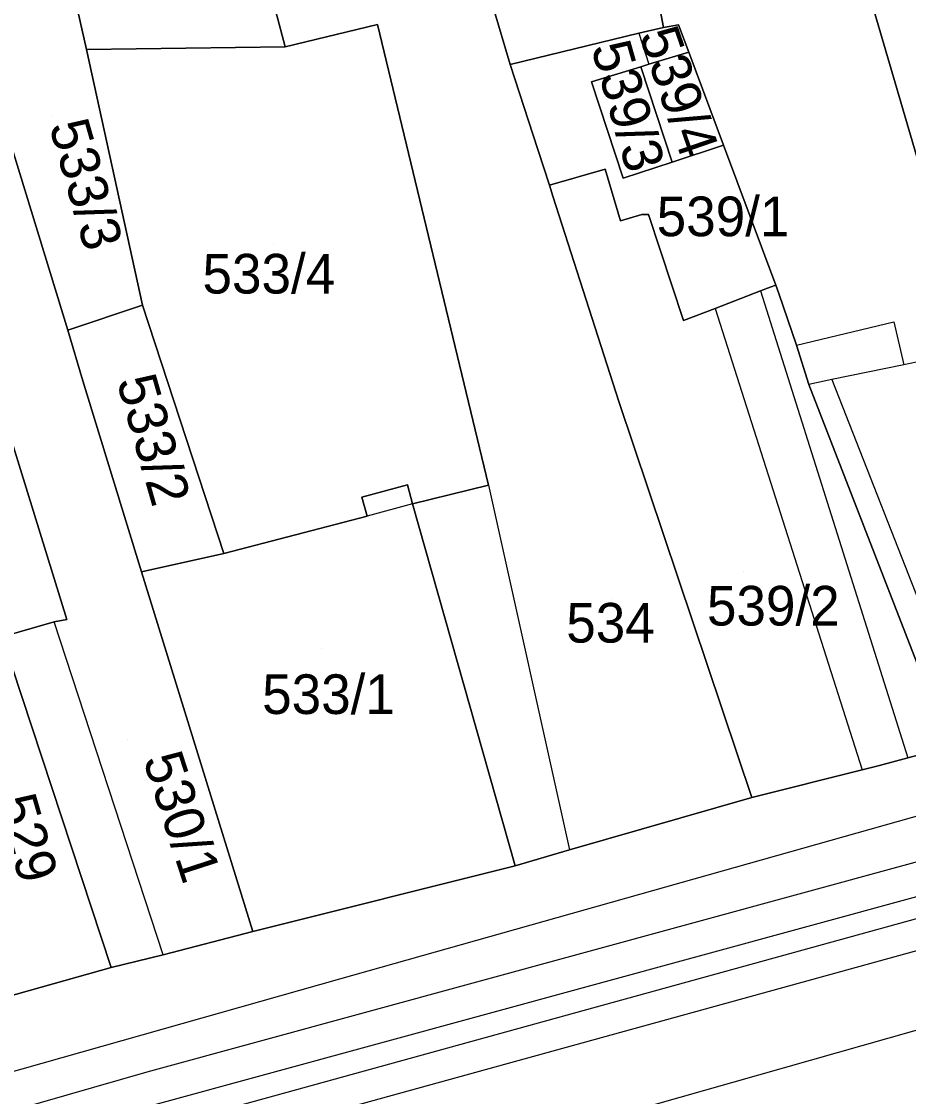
# Model space of a CAD drawing. Extents: x -263423 to -261326, y -1240067 to -1237864.
# Drawn here: x -263033.7 to -262989, y -1239657.6 to -1239603.4 of the extents above; entities that cross this region are included whole.
import ezdxf

# ---------------------------------------------------------------- set-up
doc = ezdxf.new("R2010")
doc.units = 0
for name, color, linetype in [('body_kn', 7, 'Continuous'), ('kladpar_druhypozemkov', 7, 'Continuous'), ('kladpar_hranice', 7, 'Continuous'), ('kladpar_parcelnecisla', 7, 'Continuous'), ('kladpar_plochy', 7, 'Continuous'), ('tarchy_linie', 7, 'Continuous'), ('zappar_hrandruhpozemk', 7, 'Continuous')]:
    doc.layers.add(name, color=color, linetype=linetype)

msp = doc.modelspace()

# ---------------------------------------------------------------- linework, layer by layer
at = {"layer": 'body_kn'}
for p, q in [((-263015.74, -1239603.6), (-263015.74, -1239603.6)), ((-263001.32, -1239603.74), (-263001.32, -1239603.74)), ((-263000.56, -1239603.62), (-263000.56, -1239603.62)), ((-263002.57, -1239604.04), (-263002.57, -1239604.04)), ((-263002.57, -1239604.04), (-263002.57, -1239604.04)), ((-263030.41, -1239604.86), (-263030.41, -1239604.86)), ((-263020.4, -1239604.72), (-263020.4, -1239604.72)), ((-263020.4, -1239604.72), (-263020.4, -1239604.72)), ((-263000.05, -1239604.99), (-263000.05, -1239604.99)), ((-263009.05, -1239605.61), (-263009.05, -1239605.61)), ((-263002.47, -1239605.73), (-263002.47, -1239605.73)), ((-263002.06, -1239605.6), (-263002.06, -1239605.6)), ((-263002.06, -1239605.6), (-263002.06, -1239605.6)), ((-263004.96, -1239606.48), (-263004.96, -1239606.48)), ((-263004.96, -1239606.48), (-263004.96, -1239606.48)), ((-262998.98, -1239607.83), (-262998.98, -1239607.83)), ((-262998.29, -1239609.68), (-262998.29, -1239609.68)), ((-263007.66, -1239609.89), (-263007.66, -1239609.89)), ((-263007.66, -1239609.89), (-263007.66, -1239609.89)), ((-263004.26, -1239610.89), (-263004.26, -1239610.89)), ((-263000.89, -1239610.54), (-263000.89, -1239610.54)), ((-263003.35, -1239611.35), (-263003.35, -1239611.35)), ((-263007.08, -1239611.7), (-263007.08, -1239611.7)), ((-263007.08, -1239611.7), (-263007.08, -1239611.7)), ((-263006.9, -1239612.25), (-263006.9, -1239612.25)), ((-263003.49, -1239613.5), (-263003.49, -1239613.5)), ((-263002.41, -1239613.18), (-263002.41, -1239613.18)), ((-263002.08, -1239613.18), (-263002.08, -1239613.18)), ((-262995.94, -1239616.84), (-262995.94, -1239616.84)), ((-262995.66, -1239616.73), (-262995.66, -1239616.73)), ((-262996.44, -1239617.03), (-262996.44, -1239617.03)), ((-262996.44, -1239617.03), (-262996.44, -1239617.03)), ((-262995.5, -1239617.15), (-262995.5, -1239617.15)), ((-263027.59, -1239617.75), (-263027.59, -1239617.75)), ((-263027.59, -1239617.75), (-263027.59, -1239617.75)), ((-262998.72, -1239617.91), (-262998.72, -1239617.91)), ((-262998.72, -1239617.91), (-262998.72, -1239617.91)), ((-263031.36, -1239619.01), (-263031.36, -1239619.01)), ((-263000.31, -1239618.52), (-263000.31, -1239618.52)), ((-262989.71, -1239618.59), (-262989.71, -1239618.59)), ((-262994.62, -1239619.77), (-262994.62, -1239619.77)), ((-262994.62, -1239619.77), (-262994.62, -1239619.77)), ((-262989.2, -1239620.76), (-262989.2, -1239620.76)), ((-263030.6, -1239621.56), (-263030.6, -1239621.56)), ((-263030.6, -1239621.56), (-263030.6, -1239621.56)), ((-262993.99, -1239621.75), (-262993.99, -1239621.75)), ((-262992.84, -1239621.5), (-262992.84, -1239621.5)), ((-263003.56, -1239622.66), (-263003.56, -1239622.66)), ((-263014.23, -1239626.81), (-263014.23, -1239626.81)), ((-263010.14, -1239626.83), (-263010.14, -1239626.83)), ((-263010.14, -1239626.83), (-263010.14, -1239626.83)), ((-263016.53, -1239627.43), (-263016.53, -1239627.43)), ((-263013.98, -1239627.76), (-263013.98, -1239627.76)), ((-263013.98, -1239627.76), (-263013.98, -1239627.76)), ((-263016.27, -1239628.39), (-263016.27, -1239628.39)), ((-263016.27, -1239628.39), (-263016.27, -1239628.39)), ((-263023.49, -1239630.26), (-263023.49, -1239630.26)), ((-263027.64, -1239631.2), (-263027.64, -1239631.2)), ((-263031.41, -1239633.6), (-263031.41, -1239633.6)), ((-263031.41, -1239633.6), (-263031.41, -1239633.6)), ((-263032.05, -1239633.72), (-263032.05, -1239633.72)), ((-262989.01, -1239640.57), (-262989.01, -1239640.57)), ((-262991.31, -1239641.17), (-262991.31, -1239641.17)), ((-262990.43, -1239640.95), (-262990.43, -1239640.95)), ((-262996.87, -1239642.57), (-262996.87, -1239642.57)), ((-262996.87, -1239642.57), (-262996.87, -1239642.57)), ((-262989.48, -1239643.76), (-262989.48, -1239643.76)), ((-263006.07, -1239645.2), (-263006.07, -1239645.2)), ((-263008.81, -1239646.02), (-263008.81, -1239646.02)), ((-263022.03, -1239649.33), (-263022.03, -1239649.33)), ((-263026.56, -1239650.51), (-263026.56, -1239650.51)), ((-263026.56, -1239650.51), (-263026.56, -1239650.51)), ((-263029.18, -1239651.14), (-263029.18, -1239651.14)), ((-263017.64, -1239651.71), (-263017.64, -1239651.71)), ((-263027.36, -1239656.4), (-263027.36, -1239656.4))]:
    msp.add_line(p, q, dxfattribs=at)
at = {"layer": 'kladpar_druhypozemkov'}
for p, q in [((-262999.4, -1239607.46), (-262999.4, -1239607.46)), ((-263002.45, -1239607.99), (-263002.45, -1239607.99)), ((-263032.2, -1239608.22), (-263032.2, -1239608.22)), ((-262999.65, -1239612.27), (-262999.65, -1239612.27)), ((-263020.97, -1239614.66), (-263020.97, -1239614.66)), ((-263026.31, -1239624.02), (-263026.31, -1239624.02)), ((-262997.27, -1239631.16), (-262997.27, -1239631.16)), ((-263003.97, -1239632.56), (-263003.97, -1239632.56)), ((-263018.57, -1239635.06), (-263018.57, -1239635.06)), ((-263028.37, -1239639.66), (-263028.37, -1239639.66))]:
    msp.add_line(p, q, dxfattribs=at)
at = {"layer": 'kladpar_hranice'}
for points in [[(-262985.69, -1239620.01), (-262980.21, -1239638.2), (-262985.7, -1239639.7), (-262986.91, -1239640.01), (-262993.99, -1239621.75), (-262994.62, -1239619.77), (-262995.5, -1239617.15), (-262995.66, -1239616.73), (-262998.29, -1239609.68), (-262998.98, -1239607.83), (-263000.05, -1239604.99), (-263000.56, -1239603.62), (-263001.32, -1239603.74), (-263003.08, -1239594.36), (-263003.7, -1239591.49), (-262997.25, -1239589.11), (-262995.08, -1239588.35), (-262993.19, -1239594.42), (-262985.69, -1239620.01)], [(-262982.37, -1239600.27), (-262978.15, -1239614.25), (-262977.83, -1239615.72), (-262971.98, -1239635.95), (-262975.17, -1239636.82), (-262980.21, -1239638.2), (-262985.69, -1239620.01), (-262993.19, -1239594.42), (-262984.89, -1239591.72), (-262984.01, -1239595.55), (-262983.25, -1239597.97), (-262982.37, -1239600.27)], [(-263006.07, -1239594.67), (-263003.08, -1239594.36), (-263001.32, -1239603.74), (-263002.57, -1239604.04), (-263009.05, -1239605.61), (-263011.63, -1239596.93), (-263010.6, -1239595.15), (-263006.07, -1239594.67)], [(-263007.66, -1239609.89), (-263007.08, -1239611.7), (-263006.9, -1239612.25), (-263003.56, -1239622.66), (-262996.87, -1239642.57), (-263006.07, -1239645.2), (-263008.81, -1239646.02), (-263013.98, -1239627.76), (-263010.14, -1239626.83), (-263015.74, -1239603.6), (-263020.4, -1239604.72), (-263021.85, -1239599.24), (-263018.08, -1239598.49), (-263014.7, -1239597.74), (-263011.63, -1239596.93), (-263009.05, -1239605.61), (-263007.66, -1239609.89)], [(-263034.67, -1239634.47), (-263029.18, -1239651.14), (-263034.48, -1239652.64), (-263037.61, -1239653.45), (-263042.71, -1239636.02), (-263042.58, -1239635.96), (-263043.66, -1239632.71), (-263047.31, -1239621.53), (-263049.9, -1239613.49), (-263051.98, -1239606.79), (-263052.62, -1239606.85), (-263054.57, -1239600.02), (-263053.87, -1239599.83), (-263050.1, -1239599.21), (-263046.21, -1239598.09), (-263044.38, -1239604.53), (-263043.06, -1239608.75), (-263039.9, -1239618.45), (-263034.67, -1239634.47)], [(-263021.85, -1239599.24), (-263020.4, -1239604.72), (-263030.41, -1239604.86), (-263031.29, -1239600.97), (-263027.33, -1239600.16), (-263021.85, -1239599.24)], [(-263031.29, -1239600.97), (-263030.41, -1239604.86), (-263027.59, -1239617.75), (-263031.36, -1239619.01), (-263035.33, -1239606.11), (-263036.27, -1239602.92), (-263031.29, -1239600.97)], [(-263030.6, -1239621.56), (-263027.64, -1239631.2), (-263022.03, -1239649.33), (-263026.56, -1239650.51), (-263029.18, -1239651.14), (-263034.67, -1239634.47), (-263032.05, -1239633.72), (-263031.41, -1239633.6), (-263036.45, -1239617.32), (-263038.98, -1239609.09), (-263039.74, -1239608.51), (-263040.63, -1239608.44), (-263043.06, -1239608.75), (-263044.38, -1239604.53), (-263036.27, -1239602.92), (-263035.33, -1239606.11), (-263031.36, -1239619.01), (-263030.6, -1239621.56)], [(-263020.4, -1239604.72), (-263015.74, -1239603.6), (-263010.14, -1239626.83), (-263013.98, -1239627.76), (-263014.23, -1239626.81), (-263016.53, -1239627.43), (-263016.27, -1239628.39), (-263023.49, -1239630.26), (-263027.59, -1239617.75), (-263030.41, -1239604.86), (-263020.4, -1239604.72)], [(-263007.08, -1239611.7), (-263007.66, -1239609.89), (-263009.05, -1239605.61), (-263002.57, -1239604.04), (-263001.32, -1239603.74), (-263000.56, -1239603.62), (-263000.05, -1239604.99), (-263002.06, -1239605.6), (-263002.47, -1239605.73), (-263004.96, -1239606.48), (-263003.35, -1239611.35), (-263000.89, -1239610.54), (-262998.29, -1239609.68), (-262995.66, -1239616.73), (-262995.94, -1239616.84), (-262996.44, -1239617.03), (-262998.72, -1239617.91), (-263000.31, -1239618.52), (-263002.08, -1239613.18), (-263002.41, -1239613.18), (-263003.49, -1239613.5), (-263004.26, -1239610.89), (-263007.08, -1239611.7)], [(-263002.06, -1239605.6), (-263000.05, -1239604.99), (-262998.98, -1239607.83), (-262998.29, -1239609.68), (-263000.89, -1239610.54), (-263002.47, -1239605.73), (-263002.06, -1239605.6)], [(-263004.96, -1239606.48), (-263002.47, -1239605.73), (-263000.89, -1239610.54), (-263003.35, -1239611.35), (-263004.96, -1239606.48)], [(-263031.41, -1239633.6), (-263032.05, -1239633.72), (-263034.67, -1239634.47), (-263039.9, -1239618.45), (-263043.06, -1239608.75), (-263040.63, -1239608.44), (-263039.74, -1239608.51), (-263038.98, -1239609.09), (-263036.45, -1239617.32), (-263031.41, -1239633.6)], [(-263007.08, -1239611.7), (-263004.26, -1239610.89), (-263003.49, -1239613.5), (-263002.41, -1239613.18), (-263002.08, -1239613.18), (-263000.31, -1239618.52), (-262998.72, -1239617.91), (-262996.44, -1239617.03), (-262995.94, -1239616.84), (-262995.66, -1239616.73), (-262995.5, -1239617.15), (-262994.62, -1239619.77), (-262993.99, -1239621.75), (-262986.91, -1239640.01), (-262989.01, -1239640.57), (-262990.43, -1239640.95), (-262991.31, -1239641.17), (-262996.87, -1239642.57), (-263003.56, -1239622.66), (-263006.9, -1239612.25), (-263007.08, -1239611.7)], [(-263027.59, -1239617.75), (-263023.49, -1239630.26), (-263027.64, -1239631.2), (-263030.6, -1239621.56), (-263031.36, -1239619.01), (-263027.59, -1239617.75)], [(-262996.87, -1239642.57), (-262991.31, -1239641.17), (-262990.43, -1239640.95), (-262989.01, -1239640.57), (-262986.91, -1239640.01), (-262985.7, -1239639.7), (-262980.21, -1239638.2), (-262975.17, -1239636.82), (-262971.98, -1239635.95), (-262969.42, -1239635.32), (-262964.44, -1239633.88), (-262955.64, -1239631.57), (-262953.27, -1239631.14), (-262947.91, -1239629.76), (-262944.4, -1239628.63), (-262942.23, -1239627.94), (-262938.02, -1239626.82), (-262936.87, -1239626.5), (-262932.47, -1239625.25), (-262923.4, -1239622.56)], [(-263016.27, -1239628.39), (-263016.53, -1239627.43), (-263014.23, -1239626.81), (-263013.98, -1239627.76), (-263008.81, -1239646.02), (-263022.03, -1239649.33), (-263027.64, -1239631.2), (-263023.49, -1239630.26), (-263016.27, -1239628.39)], [(-263034.48, -1239652.64), (-263029.18, -1239651.14), (-263026.56, -1239650.51), (-263022.03, -1239649.33), (-263008.81, -1239646.02), (-263006.07, -1239645.2), (-262996.87, -1239642.57)]]:
    msp.add_lwpolyline(points, dxfattribs=at)
at = {"layer": 'kladpar_plochy'}
for points in [[(-262985.69, -1239620.01), (-262980.21, -1239638.2), (-262985.7, -1239639.7), (-262986.91, -1239640.01), (-262993.99, -1239621.75), (-262994.62, -1239619.77), (-262995.5, -1239617.15), (-262995.66, -1239616.73), (-262998.29, -1239609.68), (-262998.98, -1239607.83), (-263000.05, -1239604.99), (-263000.56, -1239603.62), (-263001.32, -1239603.74), (-263003.08, -1239594.36), (-263003.7, -1239591.49), (-262997.25, -1239589.11), (-262995.08, -1239588.35), (-262993.19, -1239594.42)], [(-262982.37, -1239600.27), (-262978.15, -1239614.25), (-262977.83, -1239615.72), (-262971.98, -1239635.95), (-262975.17, -1239636.82), (-262980.21, -1239638.2), (-262985.69, -1239620.01), (-262993.19, -1239594.42), (-262984.89, -1239591.72), (-262984.01, -1239595.55), (-262983.25, -1239597.97)], [(-263006.07, -1239594.67), (-263003.08, -1239594.36), (-263001.32, -1239603.74), (-263002.57, -1239604.04), (-263009.05, -1239605.61), (-263011.63, -1239596.93), (-263010.6, -1239595.15)], [(-263007.66, -1239609.89), (-263007.08, -1239611.7), (-263006.9, -1239612.25), (-263003.56, -1239622.66), (-262996.87, -1239642.57), (-263006.07, -1239645.2), (-263008.81, -1239646.02), (-263013.98, -1239627.76), (-263010.14, -1239626.83), (-263015.74, -1239603.6), (-263020.4, -1239604.72), (-263021.85, -1239599.24), (-263018.08, -1239598.49), (-263014.7, -1239597.74), (-263011.63, -1239596.93), (-263009.05, -1239605.61)], [(-263034.67, -1239634.47), (-263029.18, -1239651.14), (-263034.48, -1239652.64), (-263037.61, -1239653.45), (-263042.71, -1239636.02), (-263042.58, -1239635.96), (-263043.66, -1239632.71), (-263047.31, -1239621.53), (-263049.9, -1239613.49), (-263051.98, -1239606.79), (-263052.62, -1239606.85), (-263054.57, -1239600.02), (-263053.87, -1239599.83), (-263050.1, -1239599.21), (-263046.21, -1239598.09), (-263044.38, -1239604.53), (-263043.06, -1239608.75), (-263039.9, -1239618.45)], [(-263021.85, -1239599.24), (-263020.4, -1239604.72), (-263030.41, -1239604.86), (-263031.29, -1239600.97), (-263027.33, -1239600.16)], [(-263031.29, -1239600.97), (-263030.41, -1239604.86), (-263027.59, -1239617.75), (-263031.36, -1239619.01), (-263035.33, -1239606.11), (-263036.27, -1239602.92)], [(-263030.6, -1239621.56), (-263027.64, -1239631.2), (-263022.03, -1239649.33), (-263026.56, -1239650.51), (-263029.18, -1239651.14), (-263034.67, -1239634.47), (-263032.05, -1239633.72), (-263031.41, -1239633.6), (-263036.45, -1239617.32), (-263038.98, -1239609.09), (-263039.74, -1239608.51), (-263040.63, -1239608.44), (-263043.06, -1239608.75), (-263044.38, -1239604.53), (-263036.27, -1239602.92), (-263035.33, -1239606.11), (-263031.36, -1239619.01)], [(-263020.4, -1239604.72), (-263015.74, -1239603.6), (-263010.14, -1239626.83), (-263013.98, -1239627.76), (-263014.23, -1239626.81), (-263016.53, -1239627.43), (-263016.27, -1239628.39), (-263023.49, -1239630.26), (-263027.59, -1239617.75), (-263030.41, -1239604.86)], [(-263007.08, -1239611.7), (-263007.66, -1239609.89), (-263009.05, -1239605.61), (-263002.57, -1239604.04), (-263001.32, -1239603.74), (-263000.56, -1239603.62), (-263000.05, -1239604.99), (-263002.06, -1239605.6), (-263002.47, -1239605.73), (-263004.96, -1239606.48), (-263003.35, -1239611.35), (-263000.89, -1239610.54), (-262998.29, -1239609.68), (-262995.66, -1239616.73), (-262995.94, -1239616.84), (-262996.44, -1239617.03), (-262998.72, -1239617.91), (-263000.31, -1239618.52), (-263002.08, -1239613.18), (-263002.41, -1239613.18), (-263003.49, -1239613.5), (-263004.26, -1239610.89)], [(-263002.06, -1239605.6), (-263000.05, -1239604.99), (-262998.98, -1239607.83), (-262998.29, -1239609.68), (-263000.89, -1239610.54), (-263002.47, -1239605.73)], [(-263004.96, -1239606.48), (-263002.47, -1239605.73), (-263000.89, -1239610.54), (-263003.35, -1239611.35)], [(-263031.41, -1239633.6), (-263032.05, -1239633.72), (-263034.67, -1239634.47), (-263039.9, -1239618.45), (-263043.06, -1239608.75), (-263040.63, -1239608.44), (-263039.74, -1239608.51), (-263038.98, -1239609.09), (-263036.45, -1239617.32)], [(-263007.08, -1239611.7), (-263004.26, -1239610.89), (-263003.49, -1239613.5), (-263002.41, -1239613.18), (-263002.08, -1239613.18), (-263000.31, -1239618.52), (-262998.72, -1239617.91), (-262996.44, -1239617.03), (-262995.94, -1239616.84), (-262995.66, -1239616.73), (-262995.5, -1239617.15), (-262994.62, -1239619.77), (-262993.99, -1239621.75), (-262986.91, -1239640.01), (-262989.01, -1239640.57), (-262990.43, -1239640.95), (-262991.31, -1239641.17), (-262996.87, -1239642.57), (-263003.56, -1239622.66), (-263006.9, -1239612.25)], [(-263027.59, -1239617.75), (-263023.49, -1239630.26), (-263027.64, -1239631.2), (-263030.6, -1239621.56), (-263031.36, -1239619.01)], [(-263016.27, -1239628.39), (-263016.53, -1239627.43), (-263014.23, -1239626.81), (-263013.98, -1239627.76), (-263008.81, -1239646.02), (-263022.03, -1239649.33), (-263027.64, -1239631.2), (-263023.49, -1239630.26)]]:
    msp.add_lwpolyline(points, close=True, dxfattribs=at)
msp.add_lwpolyline([(-263034.48, -1239652.64), (-263029.18, -1239651.14), (-263026.56, -1239650.51), (-263022.03, -1239649.33), (-263008.81, -1239646.02), (-263006.07, -1239645.2), (-262996.87, -1239642.57), (-262991.31, -1239641.17), (-262990.43, -1239640.95), (-262989.01, -1239640.57), (-262986.91, -1239640.01)], dxfattribs=at)
at = {"layer": 'tarchy_linie'}
for points in [[(-263078.58, -1239671.12), (-263027.36, -1239656.4), (-262972.56, -1239641.44), (-262972.57, -1239641.39), (-262918.15, -1239626.72), (-262867.77, -1239611.96), (-262836.79, -1239602.77), (-262835.73, -1239601.81), (-262832.52, -1239600.46), (-262815.98, -1239594.96), (-262815.48, -1239596.45), (-262814.98, -1239597.94), (-262817.32, -1239598.72), (-262817.29, -1239598.81), (-262816.79, -1239600.49), (-262835.82, -1239606.13), (-262840.12, -1239610.01), (-262915.13, -1239632.71), (-262924.39, -1239633.58), (-262985.09, -1239649.35), (-263038.78, -1239664.15)], [(-263179.85, -1239698.42), (-263173.88, -1239697.59), (-263170.87, -1239699.01), (-263120.93, -1239685.18), (-263076.48, -1239673.23), (-263039.2, -1239662.63), (-262985.5, -1239647.83), (-262924.66, -1239632.02), (-262915.43, -1239631.16), (-262840.91, -1239608.6), (-262834.87, -1239603.16), (-262831.96, -1239601.93), (-262815.48, -1239596.45)], [(-263185.2, -1239701.74), (-263151.5, -1239692.2), (-263118.32, -1239682.9), (-263078.14, -1239672.76), (-263026.9, -1239658.04), (-262972.11, -1239643.08), (-262917.68, -1239628.4), (-262867.28, -1239613.64), (-262817.29, -1239598.81)]]:
    msp.add_lwpolyline(points, dxfattribs=at)
at = {"layer": 'zappar_hrandruhpozemk'}
for p, q in [((-263002.57, -1239604.04), (-263002.06, -1239605.6)), ((-262996.44, -1239617.03), (-262989.01, -1239640.57)), ((-262998.72, -1239617.91), (-262991.31, -1239641.17)), ((-262992.84, -1239621.5), (-262993.99, -1239621.75)), ((-262992.84, -1239621.5), (-262985.7, -1239639.7)), ((-263010.14, -1239626.83), (-263006.07, -1239645.2)), ((-263013.98, -1239627.76), (-263016.27, -1239628.39)), ((-263026.56, -1239650.51), (-263032.05, -1239633.72)), ((-263017.64, -1239651.71), (-262989.48, -1239643.76))]:
    msp.add_line(p, q, dxfattribs=at)
for points in [[(-262994.62, -1239619.77), (-262989.71, -1239618.59), (-262989.2, -1239620.76)], [(-262985.69, -1239620.01), (-262989.2, -1239620.76), (-262992.84, -1239621.5)], [(-262989.48, -1239643.76), (-262957.56, -1239634.75), (-262935.54, -1239628.87), (-262924.5, -1239625.68), (-262923.86, -1239624.85), (-262923.54, -1239624.02), (-262923.41, -1239623.32), (-262923.4, -1239622.56)], [(-262919.69, -1239635.13), (-262953.07, -1239644.65), (-262987.35, -1239653.97), (-263032.11, -1239666.67)], [(-263077.34, -1239665.42), (-263076.58, -1239667.33), (-263075.94, -1239667.78), (-263075.3, -1239667.98), (-263074.35, -1239667.92), (-263071.98, -1239667.1), (-263055.63, -1239662.47), (-263017.64, -1239651.71)]]:
    msp.add_lwpolyline(points, dxfattribs=at)

# ---------------------------------------------------------------- texts
at = {"layer": 'kladpar_parcelnecisla'}
for s, rotation, p in [('539/4', 289, (-263002.572, -1239604.118)), ('539/3', 286, (-263004.986, -1239604.743)), ('533/3', 286, (-263032.314, -1239608.695)), ('533/2', 286, (-263028.91, -1239621.57)), ('530/1', 288, (-263027.581, -1239640.647)), ('529', 286, (-263034.964, -1239642.729))]:
    msp.add_text(s, height=2, rotation=rotation, dxfattribs=at).set_placement(p)
for s, p in [('539/1', (-263001.667, -1239614.27)), ('533/4', (-263024.569, -1239617.16)), ('539/2', (-262999.133, -1239633.9)), ('534', (-263006.227, -1239634.76)), ('533/1', (-263021.56, -1239638.36))]:
    msp.add_text(s, height=2, dxfattribs=at).set_placement(p)

doc.saveas('drawing.dxf')
